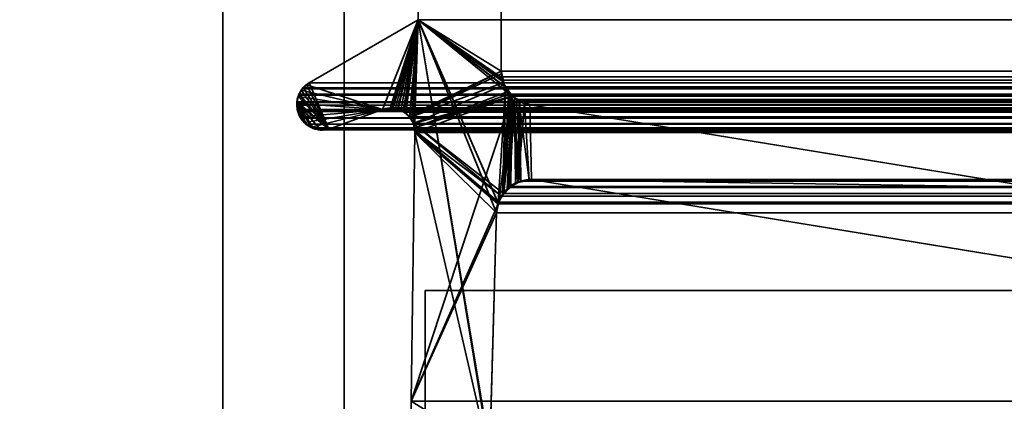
# Model space of a CAD drawing. Header units: millimetres. Extents: x -603 to 3703, y -121 to 193.
# Tile 357 of 656: x 1020.99 to 1033.15, y 2.65 to 7.35. Entities that reach past the tile are written whole.
import ezdxf

# ---------------------------------------------------------------- set-up
doc = ezdxf.new("R2010")
doc.units = ezdxf.units.MM
doc.layers.add('152', color=7, linetype='Continuous', true_color=0xffffff)

# ---------------------------------------------------------------- blocks, each defined once
blk = doc.blocks.new('UG_SURFACE_066')
at = {"layer": '152', "color": 252, "linetype": 'Continuous', "lineweight": 35}
for points in [[(1026, 4.014, -7.75), (1041, 4.014, -7.75), (1041, 4.014, -8.75), (1026, 4.014, -8.75)], [(1041, 4.014, -7.75), (1026, 4.014, -7.75), (1026, -24.953, -7.75), (1974, -24.953, -7.75)], [(1026, -24.953, -8.75), (1026, 4.014, -8.75), (1041, 4.014, -8.75)], [(1041, 4.014, -8.75), (1959, 4.014, -8.75), (1026, -24.953, -8.75)], [(1959, 4.014, -8.75), (1974, 4.014, -8.75), (1974, -24.953, -8.75), (1026, -24.953, -8.75)], [(1026, -24.953, -7.75), (1026, 4.014, -7.75), (1026, 4.014, -8.75), (1026, -24.953, -8.75)]]:
    blk.add_3dface(points, dxfattribs=at)
blk = doc.blocks.new('UG_SURFACE_068')
at = {"layer": '152', "color": 7, "linetype": 'Continuous', "lineweight": 35}
for points in [[(1026.938, 11.866, -8.75), (1026.938, 6.719, -8.75), (1025.911, 7.354, -8.75), (1025.911, 11.633, -8.75)], [(1026.938, 6.719, 2020.312), (1026.938, 11.866, 2020.312), (1025.911, 11.633, 2021.339), (1025.911, 7.354, 2021.339)], [(1026.938, 6.719, -8.75), (1026.938, 11.866, -8.75), (1026.938, 11.866, 2020.312), (1026.938, 6.719, 2020.312)], [(1025.911, 7.354, 2021.339), (1025.911, 11.633, 2021.339), (1025.911, 11.633, -8.75), (1025.911, 7.354, -8.75)], [(1024.536, 6.55, -8.75), (1024.565, 6.577, -8.75), (1025.911, 7.354, -8.75), (1025.471, 6.248, -8.75)], [(1024.565, 6.577, 2022.685), (1025.911, 7.354, 2021.339), (1025.911, 7.354, -8.75), (1024.565, 6.577, -8.75)], [(1024.807, 6.002, 2022.443), (1025.471, 6.248, 2021.779), (1025.911, 7.354, 2021.339), (1024.565, 6.577, 2022.685)], [(1025.566, 6.263, -8.75), (1025.471, 6.248, -8.75), (1025.911, 7.354, -8.75)], [(1025.911, 7.354, 2021.339), (1025.471, 6.248, 2021.779), (1025.566, 6.256, 2021.684)], [(1025.911, 7.354, -8.75), (1025.592, 6.266, -8.75), (1025.566, 6.263, -8.75)], [(1025.566, 6.256, 2021.684), (1025.631, 6.261, 2021.619), (1025.911, 7.354, 2021.339)], [(1025.663, 6.249, -8.75), (1025.592, 6.266, -8.75), (1025.911, 7.354, -8.75)], [(1025.911, 7.354, 2021.339), (1025.631, 6.261, 2021.619), (1025.663, 6.247, 2021.587)], [(1025.911, 7.354, -8.75), (1025.698, 6.24, -8.75), (1025.663, 6.249, -8.75)], [(1025.663, 6.247, 2021.587), (1025.75, 6.207, 2021.5), (1025.911, 7.354, 2021.339)], [(1025.747, 6.204, -8.75), (1025.698, 6.24, -8.75), (1025.911, 7.354, -8.75)], [(1025.911, 7.354, -8.75), (1026.938, 6.719, -8.75), (1025.796, 6.168, -8.75), (1025.747, 6.204, -8.75)], [(1025.75, 6.207, 2021.5), (1025.758, 6.203, 2021.492), (1025.911, 7.354, 2021.339)], [(1025.911, 7.354, 2021.339), (1025.758, 6.203, 2021.492), (1025.809, 6.146, 2021.441)], [(1025.809, 6.146, 2021.441), (1025.832, 6.119, 2021.418), (1025.911, 7.354, 2021.339)], [(1025.911, 7.354, 2021.339), (1025.832, 6.119, 2021.418), (1025.854, 6.073, 2021.396)], [(1025.854, 6.073, 2021.396), (1025.868, 6.018, 2021.382), (1025.911, 7.354, 2021.339)], [(1026.812, 1.878, 2020.438), (1025.911, 7.354, 2021.339), (1025.868, 6.018, 2021.382), (1025.872, 5.961, 2021.379)], [(1025.911, 7.354, 2021.339), (1026.946, 6.638, 2020.304), (1026.941, 6.688, 2020.308), (1026.938, 6.719, 2020.312)], [(1025.911, 7.354, 2021.339), (1026.899, 5.094, 2020.35), (1026.99, 6.517, 2020.26), (1026.967, 6.582, 2020.283)], [(1025.911, 7.354, 2021.339), (1026.799, 1.959, 2020.451), (1026.795, 2.041, 2020.455)], [(1026.967, 6.582, 2020.283), (1026.946, 6.638, 2020.304), (1025.911, 7.354, 2021.339)], [(1025.911, 7.354, 2021.339), (1026.878, 4.971, 2020.372), (1026.899, 5.09, 2020.351)], [(1025.911, 7.354, 2021.339), (1026.812, 1.878, 2020.438), (1026.799, 1.959, 2020.451)], [(1026.795, 2.041, 2020.455), (1026.878, 4.971, 2020.372), (1025.911, 7.354, 2021.339)], [(1026.899, 5.09, 2020.351), (1026.899, 5.094, 2020.35), (1025.911, 7.354, 2021.339)], [(1025.808, 6.148, -8.75), (1025.796, 6.168, -8.75), (1026.938, 6.719, -8.75)], [(1025.808, 6.148, -8.75), (1026.938, 6.719, -8.75), (1026.945, 6.689, -8.75)], [(1025.808, 6.148, -8.75), (1026.945, 6.689, -8.75), (1026.968, 6.58, -8.75)], [(1026.938, 6.719, -8.75), (1026.938, 6.719, 2020.312), (1026.941, 6.688, 2020.308)], [(1026.941, 6.688, 2020.308), (1026.945, 6.689, -8.75), (1026.938, 6.719, -8.75)], [(1026.945, 6.689, -8.75), (1026.941, 6.688, 2020.308), (1026.946, 6.638, 2020.304)], [(1026.945, 6.689, -8.75), (1026.946, 6.638, 2020.304), (1026.967, 6.582, 2020.283)], [(1026.967, 6.582, 2020.283), (1026.968, 6.58, -8.75), (1026.945, 6.689, -8.75)], [(1024.536, 6.55, -8.75), (1024.534, 6.549, 2022.716), (1024.565, 6.577, 2022.685)], [(1024.565, 6.577, 2022.685), (1024.534, 6.549, 2022.716), (1024.807, 6.002, 2022.443)], [(1024.565, 6.577, 2022.685), (1024.565, 6.577, -8.75), (1024.536, 6.55, -8.75)], [(1026.968, 6.58, -8.75), (1026.974, 6.549, -8.75), (1025.854, 6.073, -8.75), (1025.808, 6.148, -8.75)], [(1026.974, 6.549, -8.75), (1026.967, 6.582, 2020.283), (1026.99, 6.517, 2020.26)], [(1026.974, 6.549, -8.75), (1026.968, 6.58, -8.75), (1026.967, 6.582, 2020.283)], [(1024.435, 6.405, -8.75), (1024.432, 6.405, 2022.818), (1024.469, 6.485, 2022.781)], [(1024.807, 6.002, 2022.443), (1024.469, 6.485, 2022.781), (1024.432, 6.405, 2022.818)], [(1024.469, 6.485, 2022.781), (1024.469, 6.486, -8.75), (1024.435, 6.405, -8.75)], [(1025.471, 6.248, -8.75), (1024.435, 6.405, -8.75), (1024.469, 6.486, -8.75)], [(1024.469, 6.486, -8.75), (1024.47, 6.488, -8.75), (1024.536, 6.55, -8.75), (1025.471, 6.248, -8.75)], [(1024.534, 6.549, 2022.716), (1024.471, 6.489, 2022.779), (1024.469, 6.485, 2022.781), (1024.807, 6.002, 2022.443)], [(1024.469, 6.486, -8.75), (1024.469, 6.485, 2022.781), (1024.471, 6.489, 2022.779)], [(1024.471, 6.489, 2022.779), (1024.47, 6.488, -8.75), (1024.469, 6.486, -8.75)], [(1024.534, 6.549, 2022.716), (1024.536, 6.55, -8.75), (1024.47, 6.488, -8.75)], [(1024.47, 6.488, -8.75), (1024.471, 6.489, 2022.779), (1024.534, 6.549, 2022.716)], [(1025.868, 6.018, -8.75), (1025.854, 6.073, -8.75), (1026.974, 6.549, -8.75), (1027.03, 6.471, -8.75)], [(1025.868, 6.018, -8.75), (1027.03, 6.471, -8.75), (1027.05, 6.443, -8.75)], [(1027.05, 6.443, -8.75), (1027.073, 6.41, -8.75), (1025.868, 6.018, -8.75)], [(1026.99, 6.517, 2020.26), (1026.899, 5.094, 2020.35), (1026.951, 5.189, 2020.299)], [(1026.951, 5.189, 2020.299), (1026.969, 5.222, 2020.281), (1026.99, 6.517, 2020.26)], [(1027.027, 6.473, 2020.223), (1026.99, 6.517, 2020.26), (1026.969, 5.222, 2020.281)], [(1027.049, 6.447, 2020.201), (1027.027, 6.473, 2020.223), (1026.969, 5.222, 2020.281)], [(1026.969, 5.222, 2020.281), (1027.101, 6.386, 2020.149), (1027.049, 6.447, 2020.201)], [(1026.974, 6.549, -8.75), (1026.99, 6.517, 2020.26), (1027.027, 6.473, 2020.223)], [(1027.027, 6.473, 2020.223), (1027.03, 6.471, -8.75), (1026.974, 6.549, -8.75)], [(1027.03, 6.471, -8.75), (1027.027, 6.473, 2020.223), (1027.049, 6.447, 2020.201)], [(1027.049, 6.447, 2020.201), (1027.05, 6.443, -8.75), (1027.03, 6.471, -8.75)], [(1027.05, 6.443, -8.75), (1027.049, 6.447, 2020.201), (1027.101, 6.386, 2020.149)], [(1027.101, 6.386, 2020.149), (1027.073, 6.41, -8.75), (1027.05, 6.443, -8.75)], [(1024.423, 6.232, 2022.827), (1024.414, 6.299, 2022.836), (1024.42, 6.322, -8.75)], [(1024.414, 6.299, 2022.836), (1024.417, 6.322, 2022.833), (1024.42, 6.322, -8.75)], [(1024.417, 6.322, 2022.833), (1024.414, 6.299, 2022.836), (1024.423, 6.232, 2022.827), (1024.457, 6.153, 2022.793)], [(1024.432, 6.405, 2022.818), (1024.424, 6.388, 2022.826), (1024.417, 6.322, 2022.833), (1024.807, 6.002, 2022.443)], [(1024.42, 6.322, -8.75), (1024.417, 6.322, 2022.833), (1024.424, 6.388, 2022.826)], [(1024.457, 6.153, 2022.793), (1024.514, 6.087, 2022.736), (1024.417, 6.322, 2022.833)], [(1024.514, 6.087, 2022.736), (1024.552, 6.047, 2022.698), (1024.596, 6.024, 2022.654), (1024.417, 6.322, 2022.833)], [(1024.596, 6.024, 2022.654), (1024.617, 6.013, 2022.633), (1024.697, 6.005, 2022.553), (1024.417, 6.322, 2022.833)], [(1024.697, 6.005, 2022.553), (1024.785, 5.997, 2022.465), (1024.807, 6.002, 2022.443), (1024.417, 6.322, 2022.833)], [(1024.42, 6.371, -8.75), (1024.424, 6.388, 2022.826), (1024.432, 6.405, 2022.818)], [(1024.432, 6.405, 2022.818), (1024.435, 6.405, -8.75), (1024.42, 6.371, -8.75)], [(1024.42, 6.322, -8.75), (1024.42, 6.371, -8.75), (1024.435, 6.405, -8.75), (1025.471, 6.248, -8.75)], [(1024.424, 6.388, 2022.826), (1024.42, 6.371, -8.75), (1024.42, 6.322, -8.75)], [(1024.42, 6.322, -8.75), (1024.42, 6.247, -8.75), (1024.423, 6.232, 2022.827)], [(1024.42, 6.247, -8.75), (1024.42, 6.322, -8.75), (1025.471, 6.248, -8.75)], [(1025.825, 2.646, -8.75), (1027.073, 6.41, -8.75), (1026.911, 5.124, -8.75), (1026.903, 5.089, -8.75)], [(1027.073, 6.41, -8.75), (1025.825, 2.646, -8.75), (1025.872, 5.961, -8.75)], [(1025.872, 5.961, -8.75), (1025.868, 6.018, -8.75), (1027.073, 6.41, -8.75)], [(1026.955, 5.187, -8.75), (1026.911, 5.124, -8.75), (1027.073, 6.41, -8.75)], [(1027.073, 6.41, -8.75), (1027.009, 5.266, -8.75), (1026.955, 5.187, -8.75)], [(1027.101, 6.386, 2020.149), (1026.969, 5.222, 2020.281), (1027.038, 5.277, 2020.212)], [(1027.037, 5.283, -8.75), (1027.009, 5.266, -8.75), (1027.073, 6.41, -8.75)], [(1027.073, 6.41, -8.75), (1027.139, 5.349, -8.75), (1027.037, 5.283, -8.75)], [(1027.038, 5.277, 2020.212), (1027.113, 5.338, 2020.137), (1027.101, 6.386, 2020.149)], [(1027.139, 5.349, -8.75), (1027.073, 6.41, -8.75), (1027.157, 6.36, -8.75)], [(1027.073, 6.41, -8.75), (1027.101, 6.386, 2020.149), (1027.155, 6.363, 2020.095)], [(1027.155, 6.363, 2020.095), (1027.157, 6.36, -8.75), (1027.073, 6.41, -8.75)], [(1027.155, 6.363, 2020.095), (1027.101, 6.386, 2020.149), (1027.148, 5.346, 2020.102), (1027.282, 5.375, 2019.968)], [(1027.101, 6.386, 2020.149), (1027.113, 5.338, 2020.137), (1027.148, 5.346, 2020.102)], [(1027.157, 6.36, -8.75), (1027.224, 6.32, -8.75), (1027.139, 5.349, -8.75)], [(1027.282, 5.375, 2019.968), (1027.311, 5.381, 2019.939), (1027.292, 6.302, 2019.958), (1027.155, 6.363, 2020.095)], [(1027.157, 6.36, -8.75), (1027.155, 6.363, 2020.095), (1027.292, 6.302, 2019.958)], [(1027.292, 6.302, 2019.958), (1027.224, 6.32, -8.75), (1027.157, 6.36, -8.75)], [(1025.471, 6.248, -8.75), (1024.461, 6.154, -8.75), (1024.423, 6.232, -8.75), (1024.42, 6.247, -8.75)], [(1024.42, 6.247, -8.75), (1024.423, 6.232, -8.75), (1024.423, 6.232, 2022.827)], [(1024.423, 6.232, -8.75), (1024.461, 6.154, -8.75), (1024.457, 6.153, 2022.793)], [(1024.457, 6.153, 2022.793), (1024.423, 6.232, 2022.827), (1024.423, 6.232, -8.75)], [(1024.514, 6.084, -8.75), (1024.481, 6.114, -8.75), (1024.461, 6.154, -8.75), (1025.471, 6.248, -8.75)], [(1024.597, 6.027, -8.75), (1024.567, 6.037, -8.75), (1024.514, 6.084, -8.75), (1025.471, 6.248, -8.75)], [(1024.597, 6.027, -8.75), (1025.471, 6.248, -8.75), (1024.807, 6.002, -8.75), (1024.697, 5.995, -8.75)], [(1025.471, 6.248, 2021.779), (1024.807, 6.002, 2022.443), (1024.807, 6.002, -8.75), (1025.471, 6.248, -8.75)], [(1025.471, 6.248, -8.75), (1025.566, 6.263, -8.75), (1025.566, 6.256, 2021.684)], [(1025.566, 6.256, 2021.684), (1025.471, 6.248, 2021.779), (1025.471, 6.248, -8.75)], [(1025.631, 6.261, 2021.619), (1025.566, 6.263, -8.75), (1025.592, 6.266, -8.75)], [(1025.631, 6.261, 2021.619), (1025.566, 6.256, 2021.684), (1025.566, 6.263, -8.75)], [(1025.592, 6.266, -8.75), (1025.663, 6.249, -8.75), (1025.663, 6.247, 2021.587)], [(1025.663, 6.247, 2021.587), (1025.631, 6.261, 2021.619), (1025.592, 6.266, -8.75)], [(1025.663, 6.247, 2021.587), (1025.663, 6.249, -8.75), (1025.698, 6.24, -8.75)], [(1025.75, 6.207, 2021.5), (1025.663, 6.247, 2021.587), (1025.698, 6.24, -8.75)], [(1025.698, 6.24, -8.75), (1025.747, 6.204, -8.75), (1025.75, 6.207, 2021.5)], [(1025.758, 6.203, 2021.492), (1025.75, 6.207, 2021.5), (1025.747, 6.204, -8.75)], [(1025.747, 6.204, -8.75), (1025.796, 6.168, -8.75), (1025.809, 6.146, 2021.441)], [(1025.809, 6.146, 2021.441), (1025.758, 6.203, 2021.492), (1025.747, 6.204, -8.75)], [(1027.148, 5.351, -8.75), (1027.139, 5.349, -8.75), (1027.224, 6.32, -8.75)], [(1027.283, 5.376, -8.75), (1027.148, 5.351, -8.75), (1027.224, 6.32, -8.75)], [(1027.224, 6.32, -8.75), (1027.292, 6.302, -8.75), (1027.311, 5.381, -8.75), (1027.283, 5.376, -8.75)], [(1027.292, 6.302, 2019.958), (1027.292, 6.302, -8.75), (1027.224, 6.32, -8.75)], [(1036.415, 3.898, -8.75), (1027.311, 5.381, -8.75), (1027.292, 6.302, -8.75), (1033.511, 5.287, -8.75)], [(1033.511, 5.287, 2013.739), (1027.292, 6.302, 2019.958), (1027.311, 5.381, 2019.939)], [(1033.511, 5.287, -8.75), (1027.292, 6.302, -8.75), (1027.292, 6.302, 2019.958), (1033.511, 5.287, 2013.739)], [(1024.462, 6.14, 2022.788), (1024.457, 6.153, 2022.793), (1024.461, 6.154, -8.75)], [(1024.457, 6.153, 2022.793), (1024.462, 6.14, 2022.788), (1024.514, 6.087, 2022.736)], [(1024.461, 6.154, -8.75), (1024.481, 6.114, -8.75), (1024.462, 6.14, 2022.788)], [(1024.514, 6.087, 2022.736), (1024.462, 6.14, 2022.788), (1024.481, 6.114, -8.75)], [(1024.481, 6.114, -8.75), (1024.514, 6.084, -8.75), (1024.514, 6.087, 2022.736)], [(1024.552, 6.047, 2022.698), (1024.514, 6.087, 2022.736), (1024.514, 6.084, -8.75)], [(1024.514, 6.084, -8.75), (1024.567, 6.037, -8.75), (1024.552, 6.047, 2022.698)], [(1025.796, 6.168, -8.75), (1025.808, 6.148, -8.75), (1025.809, 6.146, 2021.441)], [(1025.808, 6.148, -8.75), (1025.854, 6.073, -8.75), (1025.854, 6.073, 2021.396)], [(1025.854, 6.073, 2021.396), (1025.832, 6.119, 2021.418), (1025.808, 6.148, -8.75)], [(1025.832, 6.119, 2021.418), (1025.809, 6.146, 2021.441), (1025.808, 6.148, -8.75)], [(1024.596, 6.024, 2022.654), (1024.552, 6.047, 2022.698), (1024.567, 6.037, -8.75)], [(1024.567, 6.037, -8.75), (1024.597, 6.027, -8.75), (1024.596, 6.024, 2022.654)], [(1024.617, 6.013, 2022.633), (1024.596, 6.024, 2022.654), (1024.597, 6.027, -8.75)], [(1024.597, 6.027, -8.75), (1024.69, 5.995, -8.75), (1024.697, 6.005, 2022.553)], [(1024.697, 6.005, 2022.553), (1024.617, 6.013, 2022.633), (1024.597, 6.027, -8.75)], [(1024.697, 5.995, -8.75), (1024.69, 5.995, -8.75), (1024.597, 6.027, -8.75)], [(1024.69, 5.995, -8.75), (1024.697, 5.995, -8.75), (1024.697, 6.005, 2022.553)], [(1024.785, 5.997, 2022.465), (1024.697, 6.005, 2022.553), (1024.697, 5.995, -8.75)], [(1024.697, 5.995, -8.75), (1024.807, 6.002, -8.75), (1024.807, 6.002, 2022.443)], [(1024.807, 6.002, 2022.443), (1024.785, 5.997, 2022.465), (1024.697, 5.995, -8.75)], [(1025.825, 2.646, 2021.425), (1025.872, 5.961, 2021.379), (1025.872, 5.961, -8.75), (1025.825, 2.646, -8.75)], [(1025.872, 5.961, 2021.379), (1025.825, 2.646, 2021.425), (1025.826, 2.485, 2021.424), (1026.812, 1.878, 2020.438)], [(1025.854, 6.073, -8.75), (1025.868, 6.018, -8.75), (1025.872, 5.961, 2021.379)], [(1025.872, 5.961, 2021.379), (1025.868, 6.018, 2021.382), (1025.854, 6.073, -8.75)], [(1025.868, 6.018, 2021.382), (1025.854, 6.073, 2021.396), (1025.854, 6.073, -8.75)], [(1025.868, 6.018, -8.75), (1025.872, 5.961, -8.75), (1025.872, 5.961, 2021.379)], [(1027.037, 5.283, -8.75), (1027.139, 5.349, -8.75), (1027.148, 5.346, 2020.102)], [(1027.139, 5.349, -8.75), (1027.148, 5.351, -8.75), (1027.148, 5.346, 2020.102)], [(1027.148, 5.351, -8.75), (1027.283, 5.376, -8.75), (1027.282, 5.375, 2019.968)], [(1027.282, 5.375, 2019.968), (1027.148, 5.346, 2020.102), (1027.148, 5.351, -8.75)], [(1027.311, 5.381, 2019.939), (1027.282, 5.375, 2019.968), (1027.283, 5.376, -8.75)], [(1027.283, 5.376, -8.75), (1027.311, 5.381, -8.75), (1027.311, 5.381, 2019.939)], [(1027.311, 5.381, 2019.939), (1036.415, 3.898, 2010.835), (1033.545, 5.283, 2013.705), (1033.511, 5.287, 2013.739)], [(1027.311, 5.381, -8.75), (1036.415, 3.898, -8.75), (1036.415, 3.898, 2010.835), (1027.311, 5.381, 2019.939)], [(1026.955, 5.187, -8.75), (1027.009, 5.266, -8.75), (1027.038, 5.277, 2020.212)], [(1027.038, 5.277, 2020.212), (1026.969, 5.222, 2020.281), (1026.955, 5.187, -8.75)], [(1027.009, 5.266, -8.75), (1027.037, 5.283, -8.75), (1027.038, 5.277, 2020.212)], [(1027.148, 5.346, 2020.102), (1027.113, 5.338, 2020.137), (1027.037, 5.283, -8.75)], [(1027.113, 5.338, 2020.137), (1027.038, 5.277, 2020.212), (1027.037, 5.283, -8.75)], [(1026.951, 5.189, 2020.299), (1026.899, 5.094, 2020.35), (1026.911, 5.124, -8.75)], [(1026.903, 5.089, -8.75), (1026.911, 5.124, -8.75), (1026.899, 5.094, 2020.35)], [(1026.911, 5.124, -8.75), (1026.955, 5.187, -8.75), (1026.951, 5.189, 2020.299)], [(1026.969, 5.222, 2020.281), (1026.951, 5.189, 2020.299), (1026.955, 5.187, -8.75)], [(1026.903, 5.089, -8.75), (1026.878, 4.971, -8.75), (1025.825, 2.646, -8.75)], [(1026.878, 4.971, -8.75), (1026.903, 5.089, -8.75), (1026.899, 5.09, 2020.351)], [(1026.899, 5.09, 2020.351), (1026.878, 4.971, 2020.372), (1026.878, 4.971, -8.75)], [(1026.899, 5.094, 2020.35), (1026.899, 5.09, 2020.351), (1026.903, 5.089, -8.75)], [(1026.878, 4.971, -8.75), (1026.795, 2.041, -8.75), (1025.826, 2.485, -8.75), (1025.825, 2.646, -8.75)], [(1026.795, 2.041, -8.75), (1026.878, 4.971, -8.75), (1026.878, 4.971, 2020.372), (1026.795, 2.041, 2020.455)]]:
    blk.add_3dface(points, dxfattribs=at)
blk = doc.blocks.new('UG_SURFACE_069')
at = {"layer": '152', "color": 7, "linetype": 'Continuous', "lineweight": 35}
for points in [[(1025.911, 7.354, 2021.339), (1025.911, 11.633, 2021.339), (1026.938, 11.866, 2020.312), (1026.938, 6.719, 2020.312)], [(1026.938, 6.719, 2020.312), (1026.938, 11.866, 2020.312), (1973.062, 11.866, 2020.312), (1973.062, 6.719, 2020.312)], [(1974.089, 7.354, 2021.339), (1974.089, 11.633, 2021.339), (1025.911, 11.633, 2021.339), (1025.911, 7.354, 2021.339)], [(1024.565, 6.577, 2022.685), (1025.911, 7.354, 2021.339), (1025.471, 6.248, 2021.779), (1024.807, 6.002, 2022.443)], [(1975.435, 6.577, 2022.685), (1974.089, 7.354, 2021.339), (1025.911, 7.354, 2021.339), (1024.565, 6.577, 2022.685)], [(1025.566, 6.261, 2021.684), (1025.471, 6.248, 2021.779), (1025.911, 7.354, 2021.339)], [(1025.911, 7.354, 2021.339), (1025.602, 6.266, 2021.648), (1025.566, 6.261, 2021.684)], [(1025.657, 6.248, 2021.593), (1025.602, 6.266, 2021.648), (1025.911, 7.354, 2021.339)], [(1025.911, 7.354, 2021.339), (1025.726, 6.225, 2021.523), (1025.657, 6.248, 2021.593)], [(1025.74, 6.214, 2021.51), (1025.726, 6.225, 2021.523), (1025.911, 7.354, 2021.339)], [(1025.806, 6.156, 2021.444), (1025.74, 6.214, 2021.51), (1025.911, 7.354, 2021.339)], [(1025.911, 7.354, 2021.339), (1025.807, 6.155, 2021.443), (1025.806, 6.156, 2021.444)], [(1025.911, 7.354, 2021.339), (1027.07, 6.412, 2020.18), (1025.854, 6.073, 2021.396), (1025.807, 6.155, 2021.443)], [(1025.911, 7.354, 2021.339), (1026.953, 6.609, 2020.297), (1026.987, 6.525, 2020.263)], [(1026.987, 6.525, 2020.263), (1026.993, 6.512, 2020.257), (1025.911, 7.354, 2021.339)], [(1026.938, 6.719, 2020.312), (1026.947, 6.651, 2020.303), (1026.953, 6.609, 2020.297), (1025.911, 7.354, 2021.339)], [(1026.993, 6.512, 2020.257), (1027.064, 6.421, 2020.186), (1027.07, 6.412, 2020.18), (1025.911, 7.354, 2021.339)], [(1026.938, 6.719, 2020.312), (1973.056, 6.653, 2020.306), (1973.056, 6.651, 2020.306)], [(1026.938, 6.719, 2020.312), (1973.062, 6.719, 2020.312), (1973.056, 6.653, 2020.306)], [(1973.056, 6.651, 2020.306), (1026.947, 6.651, 2020.303), (1026.938, 6.719, 2020.312)], [(1024.807, 6.002, 2022.443), (1024.495, 6.515, 2022.755), (1024.565, 6.577, 2022.685)], [(1024.565, 6.577, 2022.685), (1024.495, 6.515, 2022.755), (1975.504, 6.512, 2022.754)], [(1975.504, 6.512, 2022.754), (1975.435, 6.577, 2022.685), (1024.565, 6.577, 2022.685)], [(1026.947, 6.651, 2020.303), (1973.056, 6.651, 2020.306), (1973.027, 6.552, 2020.277)], [(1026.953, 6.609, 2020.297), (1026.947, 6.651, 2020.303), (1973.027, 6.552, 2020.277)], [(1026.953, 6.609, 2020.297), (1973.027, 6.552, 2020.277), (1973.012, 6.527, 2020.262)], [(1973.012, 6.527, 2020.262), (1026.987, 6.525, 2020.263), (1026.953, 6.609, 2020.297)], [(1024.442, 6.435, 2022.808), (1024.48, 6.501, 2022.77), (1024.495, 6.515, 2022.755), (1024.807, 6.002, 2022.443)], [(1024.48, 6.501, 2022.77), (1024.442, 6.435, 2022.808), (1975.557, 6.434, 2022.807)], [(1024.495, 6.515, 2022.755), (1024.48, 6.501, 2022.77), (1975.529, 6.489, 2022.779)], [(1024.48, 6.501, 2022.77), (1975.557, 6.434, 2022.807), (1975.529, 6.489, 2022.779)], [(1975.529, 6.489, 2022.779), (1975.504, 6.512, 2022.754), (1024.495, 6.515, 2022.755)], [(1026.993, 6.512, 2020.257), (1026.987, 6.525, 2020.263), (1973.012, 6.527, 2020.262)], [(1026.993, 6.512, 2020.257), (1973.012, 6.527, 2020.262), (1972.964, 6.449, 2020.214)], [(1026.993, 6.512, 2020.257), (1972.964, 6.449, 2020.214), (1972.935, 6.425, 2020.185)], [(1972.935, 6.425, 2020.185), (1027.064, 6.421, 2020.186), (1026.993, 6.512, 2020.257)], [(1024.428, 6.222, 2022.822), (1024.423, 6.232, 2022.827), (1024.414, 6.301, 2022.836), (1024.415, 6.331, 2022.835)], [(1975.579, 6.243, 2022.829), (1024.415, 6.331, 2022.835), (1024.414, 6.301, 2022.836)], [(1024.807, 6.002, 2022.443), (1024.415, 6.331, 2022.835), (1024.416, 6.342, 2022.834)], [(1024.416, 6.342, 2022.834), (1024.415, 6.331, 2022.835), (1975.584, 6.331, 2022.834)], [(1024.415, 6.331, 2022.835), (1024.466, 6.138, 2022.784), (1024.46, 6.145, 2022.79), (1024.428, 6.222, 2022.822)], [(1024.415, 6.331, 2022.835), (1024.616, 6.018, 2022.634), (1024.531, 6.064, 2022.719)], [(1024.531, 6.064, 2022.719), (1024.527, 6.066, 2022.723), (1024.466, 6.138, 2022.784), (1024.415, 6.331, 2022.835)], [(1024.415, 6.331, 2022.835), (1024.707, 5.999, 2022.543), (1024.639, 6.005, 2022.611), (1024.616, 6.018, 2022.634)], [(1024.415, 6.331, 2022.835), (1024.807, 6.002, 2022.443), (1024.763, 5.994, 2022.487), (1024.707, 5.999, 2022.543)], [(1024.415, 6.331, 2022.835), (1975.579, 6.243, 2022.829), (1975.586, 6.323, 2022.836)], [(1975.586, 6.323, 2022.836), (1975.584, 6.331, 2022.834), (1024.415, 6.331, 2022.835)], [(1024.416, 6.342, 2022.834), (1024.435, 6.422, 2022.815), (1024.437, 6.424, 2022.813), (1024.807, 6.002, 2022.443)], [(1024.435, 6.422, 2022.815), (1024.416, 6.342, 2022.834), (1975.584, 6.331, 2022.834)], [(1024.437, 6.424, 2022.813), (1024.435, 6.422, 2022.815), (1975.568, 6.413, 2022.818)], [(1024.435, 6.422, 2022.815), (1975.584, 6.331, 2022.834), (1975.568, 6.413, 2022.818)], [(1024.807, 6.002, 2022.443), (1024.437, 6.424, 2022.813), (1024.442, 6.435, 2022.808)], [(1024.442, 6.435, 2022.808), (1024.437, 6.424, 2022.813), (1975.563, 6.424, 2022.813)], [(1975.568, 6.413, 2022.818), (1975.563, 6.424, 2022.813), (1024.437, 6.424, 2022.813)], [(1975.563, 6.424, 2022.813), (1975.557, 6.434, 2022.807), (1024.442, 6.435, 2022.808)], [(1025.854, 6.073, 2021.396), (1027.07, 6.412, 2020.18), (1027.028, 5.282, 2020.222), (1026.965, 5.209, 2020.285)], [(1027.057, 5.298, 2020.193), (1027.028, 5.282, 2020.222), (1027.07, 6.412, 2020.18)], [(1027.07, 6.412, 2020.18), (1027.175, 5.361, 2020.075), (1027.057, 5.298, 2020.193)], [(1027.07, 6.412, 2020.18), (1027.064, 6.421, 2020.186), (1972.935, 6.425, 2020.185)], [(1027.125, 6.369, 2020.125), (1027.07, 6.412, 2020.18), (1972.935, 6.425, 2020.185)], [(1027.07, 6.412, 2020.18), (1027.178, 5.363, 2020.072), (1027.175, 5.361, 2020.075)], [(1027.178, 5.363, 2020.072), (1027.07, 6.412, 2020.18), (1027.125, 6.369, 2020.125)], [(1027.125, 6.369, 2020.125), (1972.935, 6.425, 2020.185), (1972.853, 6.355, 2020.103)], [(1027.125, 6.369, 2020.125), (1972.853, 6.355, 2020.103), (1972.834, 6.348, 2020.084)], [(1972.834, 6.348, 2020.084), (1027.166, 6.352, 2020.083), (1027.125, 6.369, 2020.125)], [(1027.178, 5.363, 2020.072), (1027.125, 6.369, 2020.125), (1027.166, 6.352, 2020.083)], [(1027.166, 6.352, 2020.083), (1972.834, 6.348, 2020.084), (1972.708, 6.302, 2019.958)], [(1972.708, 6.302, 2019.958), (1027.292, 6.302, 2019.958), (1027.166, 6.352, 2020.083)], [(1027.166, 6.352, 2020.083), (1027.292, 6.302, 2019.958), (1027.311, 5.381, 2019.939), (1027.178, 5.363, 2020.072)], [(1024.414, 6.301, 2022.836), (1024.423, 6.232, 2022.827), (1975.577, 6.232, 2022.827)], [(1975.577, 6.232, 2022.827), (1975.579, 6.243, 2022.829), (1024.414, 6.301, 2022.836)], [(1024.423, 6.232, 2022.827), (1024.428, 6.222, 2022.822), (1975.572, 6.222, 2022.822)], [(1975.572, 6.222, 2022.822), (1975.577, 6.232, 2022.827), (1024.423, 6.232, 2022.827)], [(1975.572, 6.222, 2022.822), (1024.428, 6.222, 2022.822), (1024.46, 6.145, 2022.79)], [(1975.572, 6.222, 2022.822), (1024.46, 6.145, 2022.79), (1024.466, 6.138, 2022.784)], [(1024.466, 6.138, 2022.784), (1975.535, 6.137, 2022.784), (1975.572, 6.222, 2022.822)], [(1974.529, 6.248, 2021.779), (1975.193, 6.002, 2022.443), (1024.807, 6.002, 2022.443), (1025.471, 6.248, 2021.779)], [(1025.471, 6.248, 2021.779), (1025.566, 6.261, 2021.684), (1974.434, 6.26, 2021.684)], [(1974.434, 6.26, 2021.684), (1974.529, 6.248, 2021.779), (1025.471, 6.248, 2021.779)], [(1974.395, 6.265, 2021.645), (1025.566, 6.261, 2021.684), (1025.602, 6.266, 2021.648)], [(1974.395, 6.265, 2021.645), (1974.434, 6.26, 2021.684), (1025.566, 6.261, 2021.684)], [(1025.602, 6.266, 2021.648), (1974.343, 6.248, 2021.593), (1974.395, 6.265, 2021.645)], [(1025.602, 6.266, 2021.648), (1025.657, 6.248, 2021.593), (1974.343, 6.248, 2021.593)], [(1974.271, 6.224, 2021.521), (1025.657, 6.248, 2021.593), (1025.726, 6.225, 2021.523)], [(1974.271, 6.224, 2021.521), (1974.343, 6.248, 2021.593), (1025.657, 6.248, 2021.593)], [(1025.726, 6.225, 2021.523), (1974.26, 6.214, 2021.51), (1974.271, 6.224, 2021.521)], [(1025.726, 6.225, 2021.523), (1025.74, 6.214, 2021.51), (1974.26, 6.214, 2021.51)], [(1974.26, 6.214, 2021.51), (1025.74, 6.214, 2021.51), (1025.806, 6.156, 2021.444)], [(1025.806, 6.156, 2021.444), (1974.194, 6.155, 2021.444), (1974.26, 6.214, 2021.51)], [(1033.511, 5.287, 2013.739), (1027.292, 6.302, 2019.958), (1972.708, 6.302, 2019.958), (1966.489, 5.287, 2013.739)], [(1036.415, 3.898, 2010.835), (1027.311, 5.381, 2019.939), (1027.292, 6.302, 2019.958), (1033.511, 5.287, 2013.739)], [(1975.535, 6.137, 2022.784), (1024.466, 6.138, 2022.784), (1024.527, 6.066, 2022.723)], [(1975.533, 6.133, 2022.783), (1975.535, 6.137, 2022.784), (1024.527, 6.066, 2022.723)], [(1975.533, 6.133, 2022.783), (1024.527, 6.066, 2022.723), (1024.531, 6.064, 2022.719)], [(1024.531, 6.064, 2022.719), (1975.468, 6.064, 2022.718), (1975.533, 6.133, 2022.783)], [(1974.192, 6.153, 2021.442), (1025.806, 6.156, 2021.444), (1025.807, 6.155, 2021.443)], [(1974.192, 6.153, 2021.442), (1974.194, 6.155, 2021.444), (1025.806, 6.156, 2021.444)], [(1025.807, 6.155, 2021.443), (1974.146, 6.073, 2021.396), (1974.192, 6.153, 2021.442)], [(1025.807, 6.155, 2021.443), (1025.854, 6.073, 2021.396), (1974.146, 6.073, 2021.396)], [(1024.531, 6.064, 2022.719), (1024.616, 6.018, 2022.634), (1975.384, 6.02, 2022.634)], [(1975.384, 6.02, 2022.634), (1975.459, 6.055, 2022.709), (1024.531, 6.064, 2022.719)], [(1975.459, 6.055, 2022.709), (1975.468, 6.064, 2022.718), (1024.531, 6.064, 2022.719)], [(1975.384, 6.02, 2022.634), (1024.616, 6.018, 2022.634), (1024.639, 6.005, 2022.611)], [(1975.339, 6, 2022.589), (1975.384, 6.02, 2022.634), (1024.639, 6.005, 2022.611)], [(1024.639, 6.005, 2022.611), (1024.707, 5.999, 2022.543), (1975.293, 6, 2022.543)], [(1975.293, 6, 2022.543), (1975.339, 6, 2022.589), (1024.639, 6.005, 2022.611)], [(1024.707, 5.999, 2022.543), (1024.763, 5.994, 2022.487), (1975.193, 6.002, 2022.443)], [(1975.193, 6.002, 2022.443), (1975.293, 6, 2022.543), (1024.707, 5.999, 2022.543)], [(1024.763, 5.994, 2022.487), (1024.807, 6.002, 2022.443), (1975.193, 6.002, 2022.443)], [(1026.878, 4.971, 2020.372), (1026.795, 2.041, 2020.455), (1025.825, 2.646, 2021.425), (1025.872, 5.961, 2021.379)], [(1974.175, 2.646, 2021.425), (1974.128, 5.961, 2021.379), (1025.872, 5.961, 2021.379), (1025.825, 2.646, 2021.425)], [(1026.965, 5.209, 2020.285), (1026.939, 5.178, 2020.311), (1025.854, 6.073, 2021.396)], [(1025.872, 5.981, 2021.379), (1025.854, 6.073, 2021.396), (1026.939, 5.178, 2020.311)], [(1974.133, 6.021, 2021.383), (1025.854, 6.073, 2021.396), (1025.872, 5.981, 2021.379)], [(1974.133, 6.021, 2021.383), (1974.146, 6.073, 2021.396), (1025.854, 6.073, 2021.396)], [(1025.872, 5.981, 2021.379), (1974.128, 5.961, 2021.379), (1974.133, 6.021, 2021.383)], [(1025.872, 5.981, 2021.379), (1026.939, 5.178, 2020.311), (1026.904, 5.101, 2020.346)], [(1026.904, 5.101, 2020.346), (1026.896, 5.082, 2020.354), (1025.872, 5.961, 2021.379), (1025.872, 5.981, 2021.379)], [(1025.872, 5.981, 2021.379), (1025.872, 5.961, 2021.379), (1974.128, 5.961, 2021.379)], [(1025.872, 5.961, 2021.379), (1026.896, 5.082, 2020.354), (1026.878, 4.971, 2020.372)], [(1027.057, 5.298, 2020.193), (1027.175, 5.361, 2020.075), (1972.824, 5.352, 2020.074)], [(1972.824, 5.352, 2020.074), (1972.898, 5.332, 2020.148), (1027.057, 5.298, 2020.193)], [(1972.716, 5.381, 2019.966), (1027.175, 5.361, 2020.075), (1027.178, 5.363, 2020.072)], [(1972.716, 5.381, 2019.966), (1972.824, 5.352, 2020.074), (1027.175, 5.361, 2020.075)], [(1027.178, 5.363, 2020.072), (1027.311, 5.381, 2019.939), (1972.689, 5.381, 2019.939)], [(1972.689, 5.381, 2019.939), (1972.716, 5.381, 2019.966), (1027.178, 5.363, 2020.072)], [(1027.311, 5.381, 2019.939), (1036.415, 3.898, 2010.835), (1963.585, 3.898, 2010.835), (1972.689, 5.381, 2019.939)], [(1973.02, 5.235, 2020.27), (1026.965, 5.209, 2020.285), (1027.028, 5.282, 2020.222)], [(1973.02, 5.235, 2020.27), (1973.037, 5.212, 2020.287), (1026.965, 5.209, 2020.285)], [(1973.02, 5.235, 2020.27), (1027.028, 5.282, 2020.222), (1027.057, 5.298, 2020.193)], [(1972.898, 5.332, 2020.148), (1972.942, 5.297, 2020.192), (1027.057, 5.298, 2020.193)], [(1027.057, 5.298, 2020.193), (1972.942, 5.297, 2020.192), (1973.02, 5.235, 2020.27)], [(1973.061, 5.178, 2020.311), (1026.904, 5.101, 2020.346), (1026.939, 5.178, 2020.311)], [(1973.061, 5.178, 2020.311), (1973.096, 5.101, 2020.346), (1026.904, 5.101, 2020.346)], [(1973.061, 5.178, 2020.311), (1026.939, 5.178, 2020.311), (1026.965, 5.209, 2020.285)], [(1026.965, 5.209, 2020.285), (1973.037, 5.212, 2020.287), (1973.061, 5.178, 2020.311)], [(1973.122, 4.971, 2020.372), (1026.878, 4.971, 2020.372), (1026.896, 5.082, 2020.354)], [(1026.896, 5.082, 2020.354), (1026.904, 5.101, 2020.346), (1973.096, 5.101, 2020.346), (1973.104, 5.082, 2020.354)], [(1973.104, 5.082, 2020.354), (1973.122, 4.971, 2020.372), (1026.896, 5.082, 2020.354)], [(1026.795, 2.041, 2020.455), (1026.878, 4.971, 2020.372), (1973.122, 4.971, 2020.372), (1973.205, 2.041, 2020.455)]]:
    blk.add_3dface(points, dxfattribs=at)
blk = doc.blocks.new('UG_SURFACE_092')
at = {"layer": '152', "color": 252, "linetype": 'Continuous', "lineweight": 35}
for points in [[(1023.5, -29.92, 2023.75), (1023.5, 14.42, 2023.75), (1023.5, 14.42, -8.75), (1023.5, -29.92, -8.75)], [(1025, -29.92, 2022.25), (1025, 14.42, 2022.25), (1023.5, 14.42, 2023.75), (1023.5, -29.92, 2023.75)], [(1023.5, -29.92, -8.75), (1023.5, 14.42, -8.75), (1025, 14.42, -8.75), (1025, -29.92, -8.75)], [(1025, -29.92, 2022.25), (1025, -29.92, -8.75), (1025, 14.42, -8.75), (1025, 14.42, 2022.25)]]:
    blk.add_3dface(points, dxfattribs=at)
blk = doc.blocks.new('UG_SURFACE_093')
at = {"layer": '152', "color": 252, "linetype": 'Continuous', "lineweight": 35}
for points in [[(1023.5, -29.92, 2023.75), (1023.5, 14.42, 2023.75), (1023.5, 14.42, -8.75), (1023.5, -29.92, -8.75)], [(1025, -29.92, 2022.25), (1025, 14.42, 2022.25), (1023.5, 14.42, 2023.75), (1023.5, -29.92, 2023.75)], [(1023.5, -29.92, -8.75), (1023.5, 14.42, -8.75), (1025, 14.42, -8.75), (1025, -29.92, -8.75)], [(1025, -29.92, 2022.25), (1025, -29.92, -8.75), (1025, 14.42, -8.75), (1025, 14.42, 2022.25)]]:
    blk.add_3dface(points, dxfattribs=at)
blk = doc.blocks.new('UG_SURFACE_094')
at = {"layer": '152', "color": 252, "linetype": 'Continuous', "lineweight": 35}
for points in [[(1023.5, -29.92, 2023.75), (1976.5, -29.92, 2023.75), (1976.5, 14.42, 2023.75), (1023.5, 14.42, 2023.75)], [(1023.5, -29.92, 2023.75), (1023.5, 14.42, 2023.75), (1025, 14.42, 2022.25), (1025, -29.92, 2022.25)], [(1025, -29.92, 2022.25), (1025, 14.42, 2022.25), (1975, 14.42, 2022.25), (1975, -29.92, 2022.25)]]:
    blk.add_3dface(points, dxfattribs=at)
blk = doc.blocks.new('UG_SURFACE_179')
at = {"layer": '152', "color": 252, "linetype": 'Continuous', "lineweight": 35}
for points in [[(2165, -18, 2212.25), (2165, 174.4, 2212.25), (835, 174.4, 2212.25), (835, -18, 2212.25)], [(985, -18, 2062.25), (985, 174.4, 2062.25), (2015, 174.4, 2062.25), (2015, -18, 2062.25)]]:
    blk.add_3dface(points, dxfattribs=at)

msp = doc.modelspace()

# ---------------------------------------------------------------- linework, layer by layer
at = {"layer": '152', "color": 252, "linetype": 'Continuous', "lineweight": 35}
for p, q in [((1023.5, 14.42, -8.75), (1023.5, -29.92, -8.75)), ((1023.5, 14.42, -8.75), (1023.5, -29.92, -8.75)), ((1023.5, -29.92, 2023.75), (1023.5, 14.42, 2023.75)), ((1023.5, -29.92, 2023.75), (1023.5, 14.42, 2023.75)), ((1023.5, -29.92, 2023.75), (1023.5, 14.42, 2023.75)), ((1025, -29.92, 2022.25), (1025, 14.42, 2022.25)), ((1025, 14.42, -8.75), (1025, -29.92, -8.75)), ((1025, -29.92, 2022.25), (1025, 14.42, 2022.25)), ((1025, 14.42, -8.75), (1025, -29.92, -8.75)), ((1025, -29.92, 2022.25), (1025, 14.42, 2022.25)), ((1026, -24.953, -7.75), (1026, 4.014, -7.75)), ((1026, -24.953, -8.75), (1026, 4.014, -8.75)), ((1026, 4.014, -8.75), (1026, 4.014, -7.75)), ((1041, 4.014, -7.75), (1026, 4.014, -7.75)), ((1041, 4.014, -8.75), (1026, 4.014, -8.75))]:
    msp.add_line(p, q, dxfattribs=at)
at = {"layer": '152', "color": 7, "linetype": 'Continuous', "lineweight": 35}
for p, q in [((1026.938, 11.866, 2020.312), (1026.938, 6.719, 2020.312)), ((1026.938, 11.866, 2020.312), (1026.938, 6.719, 2020.312)), ((1026.938, 6.719, -8.75), (1026.938, 11.866, -8.75)), ((1024.565, 6.577, 2022.685), (1025.911, 7.354, 2021.339)), ((1024.565, 6.577, 2022.685), (1025.911, 7.354, 2021.339)), ((1024.565, 6.577, -8.75), (1025.911, 7.354, -8.75)), ((1026.938, 6.719, -8.75), (1026.938, 6.719, 2020.312)), ((1026.938, 6.719, 2020.312), (1973.062, 6.719, 2020.312)), ((1024.565, 6.577, 2022.685), (1024.565, 6.577, -8.75)), ((1975.435, 6.577, 2022.685), (1024.565, 6.577, 2022.685)), ((1975.577, 6.232, 2022.827), (1024.423, 6.232, 2022.827)), ((1024.423, 6.232, 2022.827), (1024.423, 6.232, -8.75)), ((1025.471, 6.248, -8.75), (1024.807, 6.002, -8.75)), ((1025.471, 6.248, 2021.779), (1024.807, 6.002, 2022.443)), ((1025.471, 6.248, 2021.779), (1024.807, 6.002, 2022.443)), ((1025.471, 6.248, 2021.779), (1025.471, 6.248, -8.75)), ((1974.529, 6.248, 2021.779), (1025.471, 6.248, 2021.779)), ((1027.292, 6.302, 2019.958), (1033.511, 5.287, 2013.739)), ((1033.511, 5.287, -8.75), (1027.292, 6.302, -8.75)), ((1027.292, 6.302, -8.75), (1027.292, 6.302, 2019.958)), ((1027.292, 6.302, 2019.958), (1033.511, 5.287, 2013.739)), ((1027.292, 6.302, 2019.958), (1972.708, 6.302, 2019.958)), ((1024.807, 6.002, 2022.443), (1024.807, 6.002, -8.75)), ((1975.193, 6.002, 2022.443), (1024.807, 6.002, 2022.443)), ((1025.872, 5.961, 2021.378), (1025.825, 2.646, 2021.425)), ((1025.825, 2.646, 2021.425), (1025.872, 5.961, 2021.378)), ((1025.825, 2.646, -8.75), (1025.872, 5.961, -8.75)), ((1025.854, 6.073, 2021.396), (1025.854, 6.073, -8.75)), ((1974.146, 6.073, 2021.396), (1025.854, 6.073, 2021.396)), ((1025.872, 5.961, -8.75), (1025.872, 5.961, 2021.378)), ((1025.872, 5.961, 2021.378), (1974.128, 5.961, 2021.378)), ((1036.415, 3.898, 2010.835), (1027.311, 5.381, 2019.939)), ((1027.311, 5.381, -8.75), (1036.415, 3.898, -8.75)), ((1036.415, 3.898, 2010.835), (1027.311, 5.381, 2019.939)), ((1027.311, 5.381, -8.75), (1027.311, 5.381, 2019.939)), ((1027.311, 5.381, 2019.939), (1972.689, 5.381, 2019.939)), ((1026.878, 4.971, 2020.372), (1026.795, 2.041, 2020.455)), ((1026.795, 2.041, -8.75), (1026.878, 4.971, -8.75)), ((1026.878, 4.971, 2020.372), (1026.795, 2.041, 2020.455)), ((1026.878, 4.971, -8.75), (1026.878, 4.971, 2020.372)), ((1026.878, 4.971, 2020.372), (1973.122, 4.971, 2020.372))]:
    msp.add_line(p, q, dxfattribs=at)
for points in [[(1027.292, 6.302, 2019.958), (1027.089, 6.336, 2020.161), (1026.938, 6.512, 2020.312), (1026.938, 6.719, 2020.312)], [(1026.938, 6.719, -8.75), (1026.938, 6.512, -8.75), (1027.089, 6.336, -8.75), (1027.292, 6.302, -8.75)], [(1024.565, 6.577, -8.75), (1024.447, 6.505, -8.75), (1024.39, 6.365, -8.75), (1024.423, 6.232, -8.75)], [(1024.565, 6.577, 2022.685), (1024.447, 6.505, 2022.803), (1024.39, 6.365, 2022.86), (1024.423, 6.232, 2022.827)], [(1024.423, 6.232, 2022.827), (1024.466, 6.062, 2022.784), (1024.637, 5.959, 2022.613), (1024.807, 6.002, 2022.443)], [(1024.423, 6.232, -8.75), (1024.466, 6.062, -8.75), (1024.637, 5.959, -8.75), (1024.807, 6.002, -8.75)], [(1025.471, 6.248, -8.75), (1025.625, 6.306, -8.75), (1025.796, 6.227, -8.75), (1025.854, 6.073, -8.75)], [(1025.471, 6.248, 2021.779), (1025.625, 6.306, 2021.625), (1025.796, 6.227, 2021.454), (1025.854, 6.073, 2021.396)], [(1025.854, 6.073, -8.75), (1025.867, 6.037, -8.75), (1025.873, 5.999, -8.75), (1025.872, 5.961, -8.75)], [(1025.854, 6.073, 2021.396), (1025.867, 6.037, 2021.383), (1025.873, 5.999, 2021.377), (1025.872, 5.961, 2021.378)], [(1027.311, 5.381, -8.75), (1027.078, 5.387, -8.75), (1026.884, 5.204, -8.75), (1026.878, 4.971, -8.75)], [(1026.878, 4.971, 2020.372), (1026.884, 5.204, 2020.366), (1027.078, 5.387, 2020.172), (1027.311, 5.381, 2019.939)]]:
    msp.add_open_spline(points, degree=3, dxfattribs=at)
for points, knots in [([(1026.938, 6.719, 2020.312), (1026.938, 6.681, 2020.312), (1026.944, 6.644, 2020.306), (1026.962, 6.574, 2020.288), (1026.976, 6.541, 2020.274), (1027.001, 6.496, 2020.249), (1027.011, 6.482, 2020.239), (1027.037, 6.447, 2020.213), (1027.053, 6.429, 2020.197), (1027.088, 6.396, 2020.162), (1027.106, 6.382, 2020.144), (1027.177, 6.334, 2020.073), (1027.235, 6.312, 2020.015), (1027.292, 6.302, 2019.958)], [0, 0, 0, 0, 0.15905, 0.15905, 0.316832, 0.316832, 0.401601, 0.401601, 0.526257, 0.526257, 0.650686, 0.650686, 1, 1, 1, 1]), ([(1024.565, 6.577, 2022.685), (1024.548, 6.567, 2022.702), (1024.531, 6.555, 2022.719), (1024.503, 6.529, 2022.747), (1024.491, 6.516, 2022.759), (1024.47, 6.489, 2022.78), (1024.462, 6.476, 2022.788), (1024.447, 6.449, 2022.803), (1024.441, 6.436, 2022.809), (1024.426, 6.397, 2022.824), (1024.419, 6.37, 2022.831), (1024.414, 6.328, 2022.836), (1024.414, 6.315, 2022.836), (1024.415, 6.278, 2022.835), (1024.418, 6.254, 2022.832), (1024.423, 6.232, 2022.827)], [0, 0, 0, 0, 0.178963, 0.178963, 0.322654, 0.322654, 0.445625, 0.445625, 0.552359, 0.552359, 0.747325, 0.747325, 0.839037, 0.839037, 1, 1, 1, 1]), ([(1024.423, 6.232, 2022.827), (1024.431, 6.2, 2022.819), (1024.444, 6.17, 2022.806), (1024.478, 6.114, 2022.772), (1024.502, 6.087, 2022.748), (1024.561, 6.037, 2022.689), (1024.6, 6.017, 2022.65), (1024.68, 5.993, 2022.57), (1024.722, 5.989, 2022.528), (1024.778, 5.995, 2022.472), (1024.792, 5.998, 2022.458), (1024.807, 6.002, 2022.443)], [0, 0, 0, 0, 0.159555, 0.159555, 0.354086, 0.354086, 0.62453, 0.62453, 0.902075, 0.902075, 1, 1, 1, 1]), ([(1025.854, 6.073, 2021.396), (1025.842, 6.104, 2021.408), (1025.826, 6.132, 2021.424), (1025.783, 6.185, 2021.467), (1025.755, 6.208, 2021.495), (1025.687, 6.248, 2021.563), (1025.645, 6.262, 2021.605), (1025.558, 6.27, 2021.692), (1025.513, 6.264, 2021.737), (1025.471, 6.248, 2021.779)], [0, 0, 0, 0, 0.173579, 0.173579, 0.393617, 0.393617, 0.691558, 0.691558, 1, 1, 1, 1]), ([(1025.854, 6.073, 2021.396), (1025.855, 6.069, 2021.395), (1025.857, 6.064, 2021.393), (1025.86, 6.055, 2021.39), (1025.861, 6.05, 2021.389), (1025.863, 6.04, 2021.387), (1025.864, 6.036, 2021.386), (1025.866, 6.026, 2021.384), (1025.867, 6.021, 2021.383), (1025.869, 6.011, 2021.381), (1025.87, 6.006, 2021.38), (1025.871, 5.994, 2021.379), (1025.871, 5.988, 2021.379), (1025.872, 5.974, 2021.378), (1025.872, 5.968, 2021.378), (1025.872, 5.961, 2021.378)], [0, 0, 0, 0, 0.130827, 0.130827, 0.261663, 0.261663, 0.392507, 0.392507, 0.523359, 0.523359, 0.654215, 0.654215, 0.826366, 0.826366, 1, 1, 1, 1]), ([(1026.878, 4.971, 2020.372), (1026.879, 5.009, 2020.371), (1026.885, 5.048, 2020.365), (1026.906, 5.117, 2020.344), (1026.921, 5.149, 2020.329), (1026.964, 5.219, 2020.286), (1026.995, 5.254, 2020.255), (1027.074, 5.321, 2020.176), (1027.126, 5.348, 2020.124), (1027.222, 5.376, 2020.028), (1027.266, 5.382, 2019.984), (1027.311, 5.381, 2019.939)], [0, 0, 0, 0, 0.141054, 0.141054, 0.2809, 0.2809, 0.484304, 0.484304, 0.767104, 0.767104, 1, 1, 1, 1])]:
    msp.add_open_spline(points, degree=3, knots=knots, dxfattribs=at)

# ---------------------------------------------------------------- block references
at = {"layer": '152', "color": 252, "linetype": 'Continuous', "lineweight": 35}
for name in ['UG_SURFACE_179', 'UG_SURFACE_066', 'UG_SURFACE_092', 'UG_SURFACE_093', 'UG_SURFACE_094']:
    msp.add_blockref(name, (0, 0), dxfattribs=at)
at = {"layer": '152', "color": 7, "linetype": 'Continuous', "lineweight": 35}
for name in ['UG_SURFACE_068', 'UG_SURFACE_069']:
    msp.add_blockref(name, (0, 0), dxfattribs=at)

doc.saveas('drawing.dxf')
